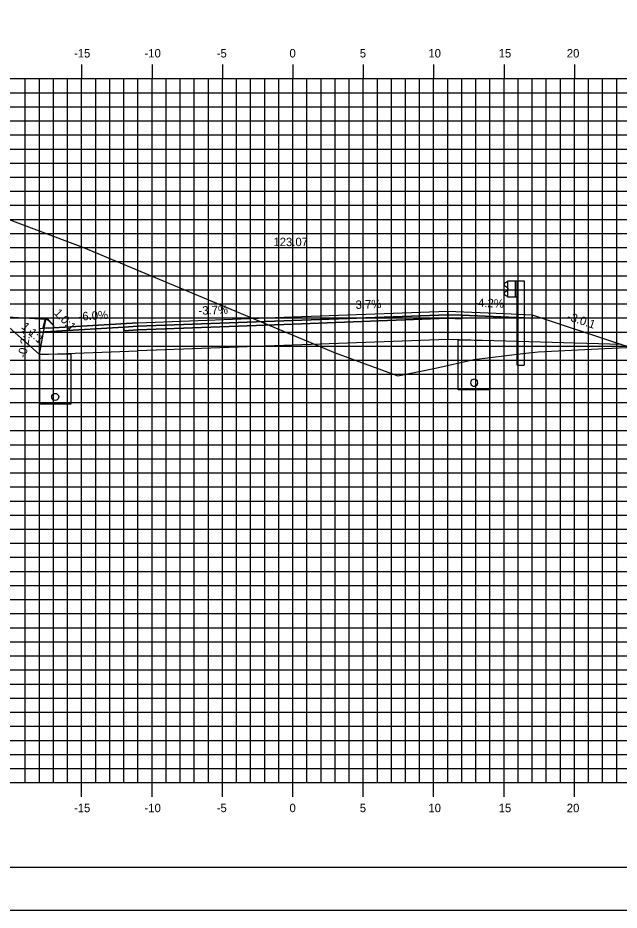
# Model space of a CAD drawing. Extents: x 850598 to 870284, y 366541 to 366651.
# Drawn here: x 865489.1 to 865531.8, y 366541.2 to 366604.5 of the extents above; entities that cross this region are included whole.
import ezdxf

# ---------------------------------------------------------------- set-up
doc = ezdxf.new("R2010")
doc.units = 0
for name, color, linetype in [('ANNOTATION', 7, 'Continuous'), ('BORDER', 7, 'Continuous'), ('D_Curb_Type_3M2_Lt', 7, 'Continuous'), ('D_Drainage_Underdrain', 7, 'Continuous'), ('D_Drainage_Underdrain_06in', 7, 'Continuous'), ('D_Guardrail_Beam_Rt', 7, 'Continuous'), ('D_Roadway_Berm', 7, 'Continuous'), ('D_Roadway_Centerline', 7, 'Continuous'), ('D_Roadway_Centerline_Text', 7, 'Continuous'), ('D_Roadway_Edge_Shoulder', 7, 'Continuous'), ('D_Roadway_Edge_TW', 7, 'Continuous'), ('D_Roadway_Pavement', 7, 'Continuous'), ('D_Roadway_SubGrade', 7, 'Continuous'), ('H_V ANNOTATION', 7, 'Continuous'), ('MAJOR', 7, 'Continuous'), ('MINOR', 7, 'Continuous'), ('PLOT BOUNDARY', 7, 'Continuous'), ('S_Roadway_Centerline', 7, 'Continuous')]:
    doc.layers.add(name, color=color, linetype=linetype)

msp = doc.modelspace()

# ---------------------------------------------------------------- linework, layer by layer
at = {"layer": 'BORDER'}
msp.add_line((865463.586, 366544.225), (865623.586, 366544.225), dxfattribs=at)
at = {"layer": 'D_Curb_Type_3M2_Lt'}
for p, q in [((865491.079, 366583.145), (865491.084, 366583.145)), ((865490.944, 366583.016), (865490.835, 366582.522)), ((865490.835, 366582.522), (865491.585, 366582.522)), ((865491.585, 366582.689), (865491.231, 366583.091)), ((865491.585, 366582.522), (865491.585, 366582.689))]:
    msp.add_line(p, q, dxfattribs=at)
msp.add_arc((865491.106, 366582.98), 0.167, 41.38705, 167.66476, dxfattribs=at)
at = {"layer": 'D_Drainage_Underdrain'}
for points in [[(865522.585, 366581.625), (865522.585, 366578.125), (865520.336, 366578.125), (865520.336, 366581.67)], [(865490.585, 366580.62), (865490.585, 366577.119), (865492.835, 366577.119), (865492.835, 366580.665)]]:
    msp.add_lwpolyline(points, close=True, dxfattribs=at)
at = {"layer": 'D_Drainage_Underdrain_06in'}
for points in [[(865521.461, 366578.875), (865521.383, 366578.862), (865521.314, 366578.827), (865521.258, 366578.772), (865521.223, 366578.702), (865521.211, 366578.625), (865521.223, 366578.547), (865521.258, 366578.478), (865521.314, 366578.422), (865521.383, 366578.387), (865521.461, 366578.375), (865521.538, 366578.387), (865521.607, 366578.422), (865521.663, 366578.478), (865521.698, 366578.547), (865521.711, 366578.625), (865521.698, 366578.702), (865521.663, 366578.772), (865521.607, 366578.827), (865521.538, 366578.862)], [(865491.71, 366577.869), (865491.788, 366577.857), (865491.857, 366577.821), (865491.913, 366577.766), (865491.948, 366577.696), (865491.96, 366577.619), (865491.948, 366577.542), (865491.913, 366577.472), (865491.857, 366577.417), (865491.788, 366577.381), (865491.71, 366577.369), (865491.633, 366577.381), (865491.564, 366577.417), (865491.508, 366577.472), (865491.473, 366577.542), (865491.46, 366577.619), (865491.473, 366577.696), (865491.508, 366577.766), (865491.564, 366577.821), (865491.633, 366577.857)]]:
    msp.add_lwpolyline(points, close=True, dxfattribs=at)
at = {"layer": 'D_Guardrail_Beam_Rt'}
for p, q in [((865523.766, 366585.776), (865523.623, 366585.676)), ((865523.856, 366585.796), (865523.783, 366585.783)), ((865523.856, 366585.87), (865524.544, 366585.87)), ((865523.856, 366584.704), (865523.856, 366585.87)), ((865524.377, 366585.87), (865524.377, 366584.704)), ((865524.481, 366585.87), (865524.481, 366584.704)), ((865524.544, 366585.87), (865525.015, 366585.87)), ((865524.544, 366585.87), (865524.544, 366584.704)), ((865525.015, 366585.87), (865525.015, 366579.87)), ((865523.623, 366585.533), (865523.818, 366585.397)), ((865523.818, 366585.177), (865523.623, 366585.041)), ((865523.852, 366585.333), (865523.852, 366585.242)), ((865523.623, 366584.898), (865523.766, 366584.798)), ((865523.783, 366584.791), (865523.856, 366584.778)), ((865524.544, 366584.704), (865523.856, 366584.704)), ((865524.523, 366579.87), (865524.523, 366584.704)), ((865524.523, 366579.87), (865525.015, 366579.87))]:
    msp.add_line(p, q, dxfattribs=at)
for centre, major_axis, start_param, end_param in [((865523.673, 366585.605), (-0.0877, 0), 5.323254, 7.243116), ((865523.79, 366585.742), (-0.0417, 0), 4.886922, 5.323254), ((865523.673, 366584.97), (-0.0877, 0), 5.323254, 7.243116), ((865523.773, 366585.333), (0.0789, 0), 0, 0.959931), ((865523.773, 366585.242), (0.0789, 0), 5.323254, 6.283185), ((865523.79, 366584.832), (-0.0417, 0), 0.959931, 1.396263)]:
    msp.add_ellipse(centre, major_axis=major_axis, ratio=0.995501, start_param=start_param, end_param=end_param, dxfattribs=at)
at = {"layer": 'D_Roadway_Berm'}
msp.add_lwpolyline([(865491.04, 366583.12), (865487.54, 366583.33)], dxfattribs=at)
at = {"layer": 'D_Roadway_Centerline'}
msp.add_lwpolyline([(865468.585, 366592.808), (865487.54, 366583.33), (865490.585, 366580.62), (865491.04, 366583.12), (865491.131, 366583.122), (865491.209, 366583.076), (865491.579, 366582.689), (865491.585, 366582.522), (865497.585, 366582.882), (865508.585, 366583.295), (865519.585, 366583.707), (865523.585, 366583.537), (865525.585, 366583.452), (865531.932, 366581.337), (865577.659, 366568.225), (865588.723, 366565.053), (865598.585, 366562.225), (865602.585, 366562.225)], dxfattribs=at)
at = {"layer": 'D_Roadway_Edge_Shoulder'}
for points in [[(865519.585, 366583.707), (865523.585, 366583.537), (865523.585, 366583.537), (865525.585, 366583.452), (865525.585, 366583.202), (865520.585, 366583.415), (865519.585, 366583.457)], [(865497.585, 366582.882), (865491.585, 366582.522), (865490.585, 366582.462), (865490.585, 366582.212), (865496.585, 366582.572), (865497.585, 366582.632)]]:
    msp.add_lwpolyline(points, close=True, dxfattribs=at)
at = {"layer": 'D_Roadway_Edge_TW'}
msp.add_lwpolyline([(865497.585, 366582.632), (865497.585, 366582.882), (865508.585, 366583.295), (865519.585, 366583.707), (865519.585, 366583.457), (865508.585, 366583.045)], close=True, dxfattribs=at)
at = {"layer": 'D_Roadway_Pavement'}
for points in [[(865497.585, 366582.382), (865497.585, 366582.632), (865508.585, 366583.045), (865519.585, 366583.457), (865519.585, 366583.207), (865508.585, 366582.795)], [(865519.585, 366583.457), (865520.585, 366583.415), (865520.585, 366583.165), (865519.585, 366583.207)], [(865497.585, 366582.632), (865496.585, 366582.572), (865496.585, 366582.322), (865497.585, 366582.382)]]:
    msp.add_lwpolyline(points, close=True, dxfattribs=at)
at = {"layer": 'D_Roadway_SubGrade'}
for points in [[(865497.585, 366580.882), (865497.585, 366582.382), (865508.585, 366582.795), (865519.585, 366583.207), (865519.585, 366581.707), (865508.585, 366581.295)], [(865519.585, 366583.207), (865520.585, 366583.165), (865520.585, 366583.415), (865525.585, 366583.202), (865525.585, 366583.452), (865531.932, 366581.337), (865519.585, 366581.707)], [(865497.585, 366582.382), (865496.585, 366582.322), (865496.585, 366582.572), (865490.585, 366582.212), (865490.585, 366580.62), (865497.585, 366580.882)]]:
    msp.add_lwpolyline(points, close=True, dxfattribs=at)
at = {"layer": 'MAJOR'}
for p, q in [((865493.585, 366601.227), (865493.585, 366600.225)), ((865493.585, 366601.227), (865493.585, 366600.225)), ((865498.585, 366601.227), (865498.585, 366600.225)), ((865498.585, 366601.227), (865498.585, 366600.225)), ((865503.585, 366601.227), (865503.585, 366600.225)), ((865503.585, 366601.227), (865503.585, 366600.225)), ((865508.585, 366601.227), (865508.585, 366600.225)), ((865508.585, 366601.227), (865508.585, 366600.225)), ((865513.585, 366601.227), (865513.585, 366600.225)), ((865513.585, 366601.227), (865513.585, 366600.225)), ((865518.585, 366601.227), (865518.585, 366600.225)), ((865518.585, 366601.227), (865518.585, 366600.225)), ((865523.585, 366601.227), (865523.585, 366600.225)), ((865523.585, 366601.227), (865523.585, 366600.225)), ((865528.585, 366601.227), (865528.585, 366600.225)), ((865528.585, 366601.227), (865528.585, 366600.225)), ((865468.585, 366600.225), (865608.585, 366600.225)), ((865468.585, 366600.225), (865608.585, 366600.225)), ((865468.585, 366600.225), (865608.585, 366600.225)), ((865468.585, 366600.225), (865608.585, 366600.225)), ((865493.585, 366550.225), (865493.585, 366600.225)), ((865493.585, 366550.225), (865493.585, 366600.225)), ((865498.585, 366550.225), (865498.585, 366600.225)), ((865498.585, 366550.225), (865498.585, 366600.225)), ((865503.585, 366550.225), (865503.585, 366600.225)), ((865503.585, 366550.225), (865503.585, 366600.225)), ((865508.585, 366550.225), (865508.585, 366600.225)), ((865508.585, 366550.225), (865508.585, 366600.225)), ((865513.585, 366550.225), (865513.585, 366600.225)), ((865513.585, 366550.225), (865513.585, 366600.225)), ((865518.585, 366550.225), (865518.585, 366600.225)), ((865518.585, 366550.225), (865518.585, 366600.225)), ((865523.585, 366550.225), (865523.585, 366600.225)), ((865523.585, 366550.225), (865523.585, 366600.225)), ((865528.585, 366550.225), (865528.585, 366600.225)), ((865528.585, 366550.225), (865528.585, 366600.225)), ((865468.585, 366595.225), (865608.585, 366595.225)), ((865468.585, 366595.225), (865608.585, 366595.225)), ((865468.585, 366590.225), (865608.585, 366590.225)), ((865468.585, 366590.225), (865608.585, 366590.225)), ((865468.585, 366585.225), (865608.585, 366585.225)), ((865468.585, 366585.225), (865608.585, 366585.225)), ((865468.585, 366580.225), (865608.585, 366580.225)), ((865468.585, 366580.225), (865608.585, 366580.225)), ((865468.585, 366575.225), (865608.585, 366575.225)), ((865468.585, 366575.225), (865608.585, 366575.225)), ((865468.585, 366570.225), (865608.585, 366570.225)), ((865468.585, 366570.225), (865608.585, 366570.225)), ((865468.585, 366565.225), (865608.585, 366565.225)), ((865468.585, 366565.225), (865608.585, 366565.225)), ((865468.585, 366560.225), (865608.585, 366560.225)), ((865468.585, 366560.225), (865608.585, 366560.225)), ((865468.585, 366555.225), (865608.585, 366555.225)), ((865468.585, 366555.225), (865608.585, 366555.225)), ((865468.585, 366550.225), (865608.585, 366550.225)), ((865468.585, 366550.225), (865608.585, 366550.225)), ((865468.585, 366550.225), (865608.585, 366550.225)), ((865468.585, 366550.225), (865608.585, 366550.225)), ((865493.585, 366549.223), (865493.585, 366550.225)), ((865493.585, 366549.223), (865493.585, 366550.225)), ((865498.585, 366549.223), (865498.585, 366550.225)), ((865498.585, 366549.223), (865498.585, 366550.225)), ((865503.585, 366549.223), (865503.585, 366550.225)), ((865503.585, 366549.223), (865503.585, 366550.225)), ((865508.585, 366549.223), (865508.585, 366550.225)), ((865508.585, 366549.223), (865508.585, 366550.225)), ((865513.585, 366549.223), (865513.585, 366550.225)), ((865513.585, 366549.223), (865513.585, 366550.225)), ((865518.585, 366549.223), (865518.585, 366550.225)), ((865518.585, 366549.223), (865518.585, 366550.225)), ((865523.585, 366549.223), (865523.585, 366550.225)), ((865523.585, 366549.223), (865523.585, 366550.225)), ((865528.585, 366549.223), (865528.585, 366550.225)), ((865528.585, 366549.223), (865528.585, 366550.225))]:
    msp.add_line(p, q, dxfattribs=at)
at = {"layer": 'MINOR'}
for p, q in [((865489.585, 366550.225), (865489.585, 366600.225)), ((865489.585, 366550.225), (865489.585, 366600.225)), ((865490.585, 366550.225), (865490.585, 366600.225)), ((865490.585, 366550.225), (865490.585, 366600.225)), ((865491.585, 366550.225), (865491.585, 366600.225)), ((865491.585, 366550.225), (865491.585, 366600.225)), ((865492.585, 366550.225), (865492.585, 366600.225)), ((865492.585, 366550.225), (865492.585, 366600.225)), ((865494.585, 366550.225), (865494.585, 366600.225)), ((865494.585, 366550.225), (865494.585, 366600.225)), ((865495.585, 366550.225), (865495.585, 366600.225)), ((865495.585, 366550.225), (865495.585, 366600.225)), ((865496.585, 366550.225), (865496.585, 366600.225)), ((865496.585, 366550.225), (865496.585, 366600.225)), ((865497.585, 366550.225), (865497.585, 366600.225)), ((865497.585, 366550.225), (865497.585, 366600.225)), ((865499.585, 366550.225), (865499.585, 366600.225)), ((865499.585, 366550.225), (865499.585, 366600.225)), ((865500.585, 366550.225), (865500.585, 366600.225)), ((865500.585, 366550.225), (865500.585, 366600.225)), ((865501.585, 366550.225), (865501.585, 366600.225)), ((865501.585, 366550.225), (865501.585, 366600.225)), ((865502.585, 366550.225), (865502.585, 366600.225)), ((865502.585, 366550.225), (865502.585, 366600.225)), ((865504.585, 366550.225), (865504.585, 366600.225)), ((865504.585, 366550.225), (865504.585, 366600.225)), ((865505.585, 366550.225), (865505.585, 366600.225)), ((865505.585, 366550.225), (865505.585, 366600.225)), ((865506.585, 366550.225), (865506.585, 366600.225)), ((865506.585, 366550.225), (865506.585, 366600.225)), ((865507.585, 366550.225), (865507.585, 366600.225)), ((865507.585, 366550.225), (865507.585, 366600.225)), ((865509.585, 366550.225), (865509.585, 366600.225)), ((865509.585, 366550.225), (865509.585, 366600.225)), ((865510.585, 366550.225), (865510.585, 366600.225)), ((865510.585, 366550.225), (865510.585, 366600.225)), ((865511.585, 366550.225), (865511.585, 366600.225)), ((865511.585, 366550.225), (865511.585, 366600.225)), ((865512.585, 366550.225), (865512.585, 366600.225)), ((865512.585, 366550.225), (865512.585, 366600.225)), ((865514.585, 366550.225), (865514.585, 366600.225)), ((865514.585, 366550.225), (865514.585, 366600.225)), ((865515.585, 366550.225), (865515.585, 366600.225)), ((865515.585, 366550.225), (865515.585, 366600.225)), ((865516.585, 366550.225), (865516.585, 366600.225)), ((865516.585, 366550.225), (865516.585, 366600.225)), ((865517.585, 366550.225), (865517.585, 366600.225)), ((865517.585, 366550.225), (865517.585, 366600.225)), ((865519.585, 366550.225), (865519.585, 366600.225)), ((865519.585, 366550.225), (865519.585, 366600.225)), ((865520.585, 366550.225), (865520.585, 366600.225)), ((865520.585, 366550.225), (865520.585, 366600.225)), ((865521.585, 366550.225), (865521.585, 366600.225)), ((865521.585, 366550.225), (865521.585, 366600.225)), ((865522.585, 366550.225), (865522.585, 366600.225)), ((865522.585, 366550.225), (865522.585, 366600.225)), ((865524.585, 366550.225), (865524.585, 366600.225)), ((865524.585, 366550.225), (865524.585, 366600.225)), ((865525.585, 366550.225), (865525.585, 366600.225)), ((865525.585, 366550.225), (865525.585, 366600.225)), ((865526.585, 366550.225), (865526.585, 366600.225)), ((865526.585, 366550.225), (865526.585, 366600.225)), ((865527.585, 366550.225), (865527.585, 366600.225)), ((865527.585, 366550.225), (865527.585, 366600.225)), ((865529.585, 366550.225), (865529.585, 366600.225)), ((865529.585, 366550.225), (865529.585, 366600.225)), ((865530.585, 366550.225), (865530.585, 366600.225)), ((865530.585, 366550.225), (865530.585, 366600.225)), ((865531.585, 366550.225), (865531.585, 366600.225)), ((865531.585, 366550.225), (865531.585, 366600.225)), ((865468.585, 366599.225), (865608.585, 366599.225)), ((865468.585, 366599.225), (865608.585, 366599.225)), ((865468.585, 366598.225), (865608.585, 366598.225)), ((865468.585, 366598.225), (865608.585, 366598.225)), ((865468.585, 366597.225), (865608.585, 366597.225)), ((865468.585, 366597.225), (865608.585, 366597.225)), ((865468.585, 366596.225), (865608.585, 366596.225)), ((865468.585, 366596.225), (865608.585, 366596.225)), ((865468.585, 366594.225), (865608.585, 366594.225)), ((865468.585, 366594.225), (865608.585, 366594.225)), ((865468.585, 366593.225), (865608.585, 366593.225)), ((865468.585, 366593.225), (865608.585, 366593.225)), ((865468.585, 366592.225), (865608.585, 366592.225)), ((865468.585, 366592.225), (865608.585, 366592.225)), ((865468.585, 366591.225), (865608.585, 366591.225)), ((865468.585, 366591.225), (865608.585, 366591.225)), ((865468.585, 366589.225), (865608.585, 366589.225)), ((865468.585, 366589.225), (865608.585, 366589.225)), ((865468.585, 366588.225), (865608.585, 366588.225)), ((865468.585, 366588.225), (865608.585, 366588.225)), ((865468.585, 366587.225), (865608.585, 366587.225)), ((865468.585, 366587.225), (865608.585, 366587.225)), ((865468.585, 366586.225), (865608.585, 366586.225)), ((865468.585, 366586.225), (865608.585, 366586.225)), ((865468.585, 366584.225), (865608.585, 366584.225)), ((865468.585, 366584.225), (865608.585, 366584.225)), ((865468.585, 366583.225), (865608.585, 366583.225)), ((865468.585, 366583.225), (865608.585, 366583.225)), ((865468.585, 366582.225), (865608.585, 366582.225)), ((865468.585, 366582.225), (865608.585, 366582.225)), ((865468.585, 366581.225), (865608.585, 366581.225)), ((865468.585, 366581.225), (865608.585, 366581.225)), ((865468.585, 366579.225), (865608.585, 366579.225)), ((865468.585, 366579.225), (865608.585, 366579.225)), ((865468.585, 366578.225), (865608.585, 366578.225)), ((865468.585, 366578.225), (865608.585, 366578.225)), ((865468.585, 366577.225), (865608.585, 366577.225)), ((865468.585, 366577.225), (865608.585, 366577.225)), ((865468.585, 366576.225), (865608.585, 366576.225)), ((865468.585, 366576.225), (865608.585, 366576.225)), ((865468.585, 366574.225), (865608.585, 366574.225)), ((865468.585, 366574.225), (865608.585, 366574.225)), ((865468.585, 366573.225), (865608.585, 366573.225)), ((865468.585, 366573.225), (865608.585, 366573.225)), ((865468.585, 366572.225), (865608.585, 366572.225)), ((865468.585, 366572.225), (865608.585, 366572.225)), ((865468.585, 366571.225), (865608.585, 366571.225)), ((865468.585, 366571.225), (865608.585, 366571.225)), ((865468.585, 366569.225), (865608.585, 366569.225)), ((865468.585, 366569.225), (865608.585, 366569.225)), ((865468.585, 366568.225), (865608.585, 366568.225)), ((865468.585, 366568.225), (865608.585, 366568.225)), ((865468.585, 366567.225), (865608.585, 366567.225)), ((865468.585, 366567.225), (865608.585, 366567.225)), ((865468.585, 366566.225), (865608.585, 366566.225)), ((865468.585, 366566.225), (865608.585, 366566.225)), ((865468.585, 366564.225), (865608.585, 366564.225)), ((865468.585, 366564.225), (865608.585, 366564.225)), ((865468.585, 366563.225), (865608.585, 366563.225)), ((865468.585, 366563.225), (865608.585, 366563.225)), ((865468.585, 366562.225), (865608.585, 366562.225)), ((865468.585, 366562.225), (865608.585, 366562.225)), ((865468.585, 366561.225), (865608.585, 366561.225)), ((865468.585, 366561.225), (865608.585, 366561.225)), ((865468.585, 366559.225), (865608.585, 366559.225)), ((865468.585, 366559.225), (865608.585, 366559.225)), ((865468.585, 366558.225), (865608.585, 366558.225)), ((865468.585, 366558.225), (865608.585, 366558.225)), ((865468.585, 366557.225), (865608.585, 366557.225)), ((865468.585, 366557.225), (865608.585, 366557.225)), ((865468.585, 366556.225), (865608.585, 366556.225)), ((865468.585, 366556.225), (865608.585, 366556.225)), ((865468.585, 366554.225), (865608.585, 366554.225)), ((865468.585, 366554.225), (865608.585, 366554.225)), ((865468.585, 366553.225), (865608.585, 366553.225)), ((865468.585, 366553.225), (865608.585, 366553.225)), ((865468.585, 366552.225), (865608.585, 366552.225)), ((865468.585, 366552.225), (865608.585, 366552.225)), ((865468.585, 366551.225), (865608.585, 366551.225)), ((865468.585, 366551.225), (865608.585, 366551.225))]:
    msp.add_line(p, q, dxfattribs=at)
at = {"layer": 'PLOT BOUNDARY'}
msp.add_lwpolyline([(865455.492, 366541.166), (865625.492, 366541.166), (865625.492, 366651.166), (865455.492, 366651.166)], close=True, dxfattribs=at)
at = {"layer": 'S_Roadway_Centerline'}
msp.add_lwpolyline([(865468.585, 366593.979), (865479.512, 366592.654), (865483.497, 366592.068), (865493.707, 366588.225), (865511.583, 366580.747), (865516.047, 366579.12), (865518.715, 366579.664), (865521.443, 366580.268), (865524.928, 366580.708), (865525.998, 366580.829), (865530.733, 366581.047), (865540.435, 366581.505), (865544.638, 366581.557), (865556.798, 366581.707), (865560.587, 366580.803), (865563.786, 366580.001), (865572.671, 366578.493), (865576.811, 366577.832), (865588.176, 366571.267), (865596.288, 366566.478), (865598.121, 366564.314), (865608.585, 366559.418)], dxfattribs=at)

# ---------------------------------------------------------------- texts
at = {"layer": 'ANNOTATION'}
for s, rotation, p in [('3.7%', 2.14759, (865513.053, 366583.863)), ('-4.2%', 357.56639, (865521.463, 366584.028)), ('1.0:1', 313.67771, (865491.577, 366583.539)), ('-6.0%', 3.43363, (865493.383, 366583.032)), ('-3.7%', 2.14759, (865501.893, 366583.444)), ('-3.0:1', 341.56507, (865528.012, 366583.097)), ('1.1:1', 318.32548, (865489.255, 366582.543)), ('-0.2:1', 79.69564, (865489.63, 366580.352))]:
    msp.add_text(s, height=0.6, rotation=rotation, dxfattribs=at).set_placement(p)
at = {"layer": 'D_Roadway_Centerline'}
for s, p in [('C', (865508.58, 366583.295)), ('C', (865508.58, 366583.295)), ('L', (865508.585, 366583.287)), ('L', (865508.585, 366583.287))]:
    msp.add_text(s, height=0.0146, dxfattribs=at).set_placement(p)
at = {"layer": 'D_Roadway_Centerline_Text'}
msp.add_text('123.07', height=0.6, dxfattribs=at).set_placement((865507.205, 366588.327))
at = {"layer": 'H_V ANNOTATION'}
for s, p in [('-15', (865493.042, 366601.725)), ('-10', (865498.05, 366601.725)), ('-5', (865503.176, 366601.725)), ('0', (865508.345, 366601.725)), ('5', (865513.337, 366601.725)), ('10', (865518.211, 366601.725)), ('15', (865523.203, 366601.725)), ('20', (865528.039, 366601.725)), ('-15', (865493.042, 366548.125)), ('-10', (865498.05, 366548.125)), ('-5', (865503.176, 366548.125)), ('0', (865508.345, 366548.125)), ('5', (865513.337, 366548.125)), ('10', (865518.211, 366548.125)), ('15', (865523.203, 366548.125)), ('20', (865528.039, 366548.125))]:
    msp.add_text(s, height=0.6, dxfattribs=at).set_placement(p)

doc.saveas('drawing.dxf')
